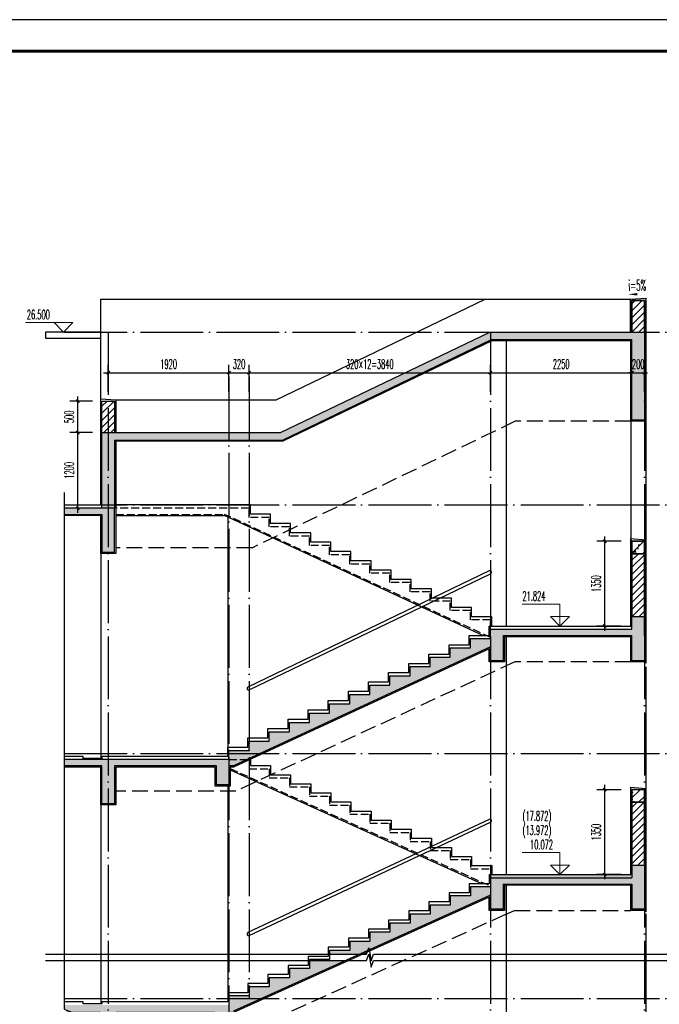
# Model space of a CAD drawing. Extents: x 1779708 to 7299578, y -1121471 to 88434.
# Tile 674 of 1056: x 6073326 to 6083501, y -959806 to -944150. Entities that reach past the tile are written whole.
import ezdxf

# ---------------------------------------------------------------- set-up
doc = ezdxf.new("R2010")
doc.units = 0
doc.header["$LTSCALE"] = 1000
doc.header["$MEASUREMENT"] = 0
doc.linetypes.add('DASH', pattern=[0.35, 0.25, -0.1])
doc.linetypes.add('DOTE', pattern=[2.42, 2, -0.2, 0.02, -0.2])
doc.layers.get('0').update_dxf_attribs({"linetype": 'CONTINUOUS'})
doc.layers.get('Defpoints').update_dxf_attribs({"linetype": 'CONTINUOUS'})
doc.layers.add('DIM_ELEV', color=3, linetype='CONTINUOUS', lineweight=13)
for name, color, linetype in [('DIM_SYMB', 3, 'CONTINUOUS'), ('DOTE', 1, 'DOTE'), ('PUB_DIM', 3, 'CONTINUOUS'), ('PUB_TEXT', 7, 'CONTINUOUS'), ('PUB_TITLE', 4, 'CONTINUOUS'), ('S_E_STAIR', 4, 'CONTINUOUS'), ('WALL', 255, 'CONTINUOUS'), ('可见线', 6, 'CONTINUOUS'), ('填充细线', 8, 'CONTINUOUS'), ('栏杆', 6, 'CONTINUOUS'), ('粉刷线', 213, 'CONTINUOUS')]:
    doc.layers.add(name, color=color, linetype=linetype)
doc.styles.add('_TCH_DIM', font='SIMPLEX.shx', dxfattribs={"width": 0.7, "bigfont": 'GBCBIG.shx'})
doc.styles.add('_TCH_DIM_T3', font='SIMPLEX.shx', dxfattribs={"width": 0.494118, "bigfont": 'GBCBIG.shx'})
doc.dimstyles.new('_TCH_ARCH&&50', dxfattribs={"dimtxt": 148.75, "dimasz": 50, "dimexe": 125, "dimexo": 150, "dimgap": 63.125, "dimtad": 1, "dimdec": 0, "dimzin": 0, "dimdsep": 46, "dimtxsty": '_TCH_DIM_T3', "dimblk": 'ARCHTICK', "dimcen": 0.09, "dimdle": 75, "dimclrt": 7, "dimazin": 2, "dimtfac": 1, "dimtdec": 0, "dimtix": 1, "dimtmove": 2, "dimatfit": 3, "dimfxl": 250, "dimtolj": 1, "dimtzin": 0, "dimarcsym": 0})
pattern_1 = [(45, (0, 0), (-88.3883476, 88.3883476), []), (50, (0, 0), (358.630091, -31.376067), [37.5, -412.5]), (355, (0, 0), (-69.375667, 376.096067), [30, -330]), (100.4514, (29.9, -2.6), (289.25469, 344.719771), [31.870095, -350.571056]), (46.1842, (0, 100), (533.620524, -82.759507), [56.25, -618.75]), (96.6356, (44.47, 93.1), (467.331353, 487.058935), [47.805144, -525.8565]), (351.1842, (0, 100), (467.330973, 487.0593), [45, -495]), (21, (50, 75), (298.453526, -201.309445), [37.5, -412.5]), (326, (50, 75), (121.657666, 362.575023), [30, -330]), (71.4514, (74.87, 58.22), (420.111314, 161.265248), [31.870095, -350.571056]), (37.5, (0, 0), (6.0799277, 166.446927), [0, -326, 0, -335, 0, -331.25]), (7.5, (0, 0), (131.5347687, 197.205856), [0, -191, 0, -318.5, 0, -126.25]), (327.5, (-111.5, 0), (266.911218, -11.277436), [0, -125, 0, -390, 0, -517.5]), (317.5, (-161.5, 0), (291.593085, 50.052491), [0, -162.5, 0, -259, 0, -367.5])]

# ---------------------------------------------------------------- blocks, each defined once
blk = doc.blocks.new('A$C3D8761CE')
at = {"layer": 'PUB_TITLE'}
blk.add_lwpolyline([(0, 0), (84100, 0), (84100, 59400), (0, 59400)], close=True, dxfattribs=at)
at = {"layer": 'PUB_TITLE', "const_width": 100}
blk.add_lwpolyline([(2500, 1000), (83100, 1000), (83100, 58400), (2500, 58400)], close=True, dxfattribs=at)
blk = doc.blocks.new('_ArchTick')
at = {"color": 0, "linetype": 'ByBlock', "const_width": 0.4}
blk.add_lwpolyline([(-0.5, -0.5), (0.5, 0.5)], dxfattribs=at)
blk = doc.blocks.new('*D2493')
at = {"layer": 'Defpoints', "color": 0, "transparency": 16777216}
for p in [(6076655, -949763), (6074735, -950216), (6076655, -950216)]:
    blk.add_point(p, dxfattribs=at)
at = {"layer": 'PUB_DIM', "color": 0, "lineweight": -2, "transparency": 16777216}
for p, q in [((6074735, -950066), (6074735, -949638)), ((6076655, -950066), (6076655, -949638)), ((6074660, -949763), (6076730, -949763))]:
    blk.add_line(p, q, dxfattribs=at)
at = {"layer": 'PUB_DIM', "color": 0, "lineweight": -2, "transparency": 16777216, "xscale": 50, "yscale": 50, "zscale": 50, "rotation": 180}
blk.add_blockref('_ArchTick', (6074735, -949763), dxfattribs=at)
at = {"layer": 'PUB_DIM', "color": 0, "lineweight": -2, "transparency": 16777216, "xscale": 50, "yscale": 50, "zscale": 50}
blk.add_blockref('_ArchTick', (6076655, -949763), dxfattribs=at)
at = {"layer": 'PUB_DIM', "color": 7, "transparency": 16777216, "insert": (6075695, -949626), "char_height": 148.8, "attachment_point": 5, "style": '_TCH_DIM_T3'}
blk.add_mtext('\\A1;1920', dxfattribs=at)
blk = doc.blocks.new('*D2494')
at = {"layer": 'Defpoints', "color": 0, "transparency": 16777216}
for p in [(6076975, -949763), (6076655, -950216), (6076975, -950216)]:
    blk.add_point(p, dxfattribs=at)
at = {"layer": 'PUB_DIM', "color": 0, "lineweight": -2, "transparency": 16777216}
for p, q in [((6076655, -950066), (6076655, -949638)), ((6076975, -950066), (6076975, -949638)), ((6076580, -949763), (6077050, -949763))]:
    blk.add_line(p, q, dxfattribs=at)
at = {"layer": 'PUB_DIM', "color": 0, "lineweight": -2, "transparency": 16777216, "xscale": 50, "yscale": 50, "zscale": 50, "rotation": 180}
blk.add_blockref('_ArchTick', (6076655, -949763), dxfattribs=at)
at = {"layer": 'PUB_DIM', "color": 0, "lineweight": -2, "transparency": 16777216, "xscale": 50, "yscale": 50, "zscale": 50}
blk.add_blockref('_ArchTick', (6076975, -949763), dxfattribs=at)
at = {"layer": 'PUB_DIM', "color": 7, "transparency": 16777216, "insert": (6076815, -949626), "char_height": 148.8, "attachment_point": 5, "style": '_TCH_DIM_T3'}
blk.add_mtext('\\A1;320', dxfattribs=at)
blk = doc.blocks.new('*D2495')
at = {"layer": 'Defpoints', "color": 0, "transparency": 16777216}
for p in [(6080815, -949763), (6076975, -950216), (6080815, -950216)]:
    blk.add_point(p, dxfattribs=at)
at = {"layer": 'PUB_DIM', "color": 0, "lineweight": -2, "transparency": 16777216}
for p, q in [((6076975, -950066), (6076975, -949638)), ((6080815, -950066), (6080815, -949638)), ((6076900, -949763), (6080890, -949763))]:
    blk.add_line(p, q, dxfattribs=at)
at = {"layer": 'PUB_DIM', "color": 0, "lineweight": -2, "transparency": 16777216, "xscale": 50, "yscale": 50, "zscale": 50, "rotation": 180}
blk.add_blockref('_ArchTick', (6076975, -949763), dxfattribs=at)
at = {"layer": 'PUB_DIM', "color": 0, "lineweight": -2, "transparency": 16777216, "xscale": 50, "yscale": 50, "zscale": 50}
blk.add_blockref('_ArchTick', (6080815, -949763), dxfattribs=at)
at = {"layer": 'PUB_DIM', "color": 7, "transparency": 16777216, "insert": (6078895, -949626), "char_height": 148.75, "attachment_point": 5, "style": '_TCH_DIM_T3'}
blk.add_mtext('\\A1;320×12=3840', dxfattribs=at)
blk = doc.blocks.new('*D2496')
at = {"layer": 'Defpoints', "color": 0, "transparency": 16777216}
for p in [(6083065, -949763), (6080815, -950216), (6083065, -950216)]:
    blk.add_point(p, dxfattribs=at)
at = {"layer": 'PUB_DIM', "color": 0, "lineweight": -2, "transparency": 16777216}
for p, q in [((6080815, -950066), (6080815, -949638)), ((6083065, -950066), (6083065, -949638)), ((6080740, -949763), (6083140, -949763))]:
    blk.add_line(p, q, dxfattribs=at)
at = {"layer": 'PUB_DIM', "color": 0, "lineweight": -2, "transparency": 16777216, "xscale": 50, "yscale": 50, "zscale": 50, "rotation": 180}
blk.add_blockref('_ArchTick', (6080815, -949763), dxfattribs=at)
at = {"layer": 'PUB_DIM', "color": 0, "lineweight": -2, "transparency": 16777216, "xscale": 50, "yscale": 50, "zscale": 50}
blk.add_blockref('_ArchTick', (6083065, -949763), dxfattribs=at)
at = {"layer": 'PUB_DIM', "color": 7, "transparency": 16777216, "insert": (6081940, -949626), "char_height": 148.8, "attachment_point": 5, "style": '_TCH_DIM_T3'}
blk.add_mtext('\\A1;2250', dxfattribs=at)
blk = doc.blocks.new('*D2497')
at = {"layer": 'Defpoints', "color": 0, "transparency": 16777216}
for p in [(6083265, -949763), (6083065, -950216), (6083265, -950216)]:
    blk.add_point(p, dxfattribs=at)
at = {"layer": 'PUB_DIM', "color": 0, "lineweight": -2, "transparency": 16777216}
for p, q in [((6083065, -950066), (6083065, -949638)), ((6083265, -950066), (6083265, -949638)), ((6083065, -949763), (6083015, -949763)), ((6083065, -949763), (6083265, -949763)), ((6083265, -949763), (6083315, -949763))]:
    blk.add_line(p, q, dxfattribs=at)
at = {"layer": 'PUB_DIM', "color": 0, "lineweight": -2, "transparency": 16777216, "xscale": 50, "yscale": 50, "zscale": 50}
blk.add_blockref('_ArchTick', (6083065, -949763), dxfattribs=at)
at = {"layer": 'PUB_DIM', "color": 0, "lineweight": -2, "transparency": 16777216, "xscale": 50, "yscale": 50, "zscale": 50, "rotation": 180}
blk.add_blockref('_ArchTick', (6083265, -949763), dxfattribs=at)
at = {"layer": 'PUB_DIM', "color": 7, "transparency": 16777216, "insert": (6083165, -949626), "char_height": 148.8, "attachment_point": 5, "style": '_TCH_DIM_T3'}
blk.add_mtext('\\A1;200', dxfattribs=at)
blk = doc.blocks.new('*D2498')
at = {"layer": 'Defpoints', "color": 0, "transparency": 16777216}
for p in [(6082632, -956394), (6083045, -956394), (6083045, -957744)]:
    blk.add_point(p, dxfattribs=at)
at = {"layer": 'PUB_DIM', "color": 0, "lineweight": -2, "transparency": 16777216}
for p, q in [((6082895, -956394), (6082507, -956394)), ((6082632, -957819), (6082632, -956319)), ((6082895, -957744), (6082507, -957744))]:
    blk.add_line(p, q, dxfattribs=at)
at = {"layer": 'PUB_DIM', "color": 0, "lineweight": -2, "transparency": 16777216, "xscale": 50, "yscale": 50, "zscale": 50}
for p, rotation in [((6082632, -956394), 90), ((6082632, -957744), 270)]:
    blk.add_blockref('_ArchTick', p, dxfattribs=dict(at, rotation=rotation))
at = {"layer": 'PUB_DIM', "color": 7, "transparency": 16777216, "insert": (6082494, -957069), "char_height": 148.8, "attachment_point": 5, "rotation": 90, "style": '_TCH_DIM_T3'}
blk.add_mtext('\\A1;1350', dxfattribs=at)
blk = doc.blocks.new('*D2499')
at = {"layer": 'Defpoints', "color": 0, "transparency": 16777216}
for p in [(6082632, -952442), (6083045, -952442), (6083045, -953792)]:
    blk.add_point(p, dxfattribs=at)
at = {"layer": 'PUB_DIM', "color": 0, "lineweight": -2, "transparency": 16777216}
for p, q in [((6082895, -952442), (6082507, -952442)), ((6082632, -953867), (6082632, -952367)), ((6082895, -953792), (6082507, -953792))]:
    blk.add_line(p, q, dxfattribs=at)
at = {"layer": 'PUB_DIM', "color": 0, "lineweight": -2, "transparency": 16777216, "xscale": 50, "yscale": 50, "zscale": 50}
for p, rotation in [((6082632, -952442), 90), ((6082632, -953792), 270)]:
    blk.add_blockref('_ArchTick', p, dxfattribs=dict(at, rotation=rotation))
at = {"layer": 'PUB_DIM', "color": 7, "transparency": 16777216, "insert": (6082494, -953117), "char_height": 148.8, "attachment_point": 5, "rotation": 90, "style": '_TCH_DIM_T3'}
blk.add_mtext('\\A1;1350', dxfattribs=at)
blk = doc.blocks.new('*D2502')
at = {"layer": 'Defpoints', "color": 0, "transparency": 16777216}
for p in [(6074250, -950216), (6074635, -950216), (6074635, -950716)]:
    blk.add_point(p, dxfattribs=at)
at = {"layer": 'PUB_DIM', "color": 0, "lineweight": -2, "transparency": 16777216}
for p, q in [((6074250, -950791), (6074250, -950141)), ((6074485, -950216), (6074125, -950216)), ((6074485, -950716), (6074125, -950716))]:
    blk.add_line(p, q, dxfattribs=at)
at = {"layer": 'PUB_DIM', "color": 0, "lineweight": -2, "transparency": 16777216, "xscale": 50, "yscale": 50, "zscale": 50}
for p, rotation in [((6074250, -950216), 90), ((6074250, -950716), 270)]:
    blk.add_blockref('_ArchTick', p, dxfattribs=dict(at, rotation=rotation))
at = {"layer": 'PUB_DIM', "color": 7, "transparency": 16777216, "insert": (6074113, -950466), "char_height": 148.8, "attachment_point": 5, "rotation": 90, "style": '_TCH_DIM_T3'}
blk.add_mtext('\\A1;500', dxfattribs=at)
blk = doc.blocks.new('*D2503')
at = {"layer": 'Defpoints', "color": 0, "transparency": 16777216}
for p in [(6074250, -950716), (6074635, -950716), (6074635, -951916)]:
    blk.add_point(p, dxfattribs=at)
at = {"layer": 'PUB_DIM', "color": 0, "lineweight": -2, "transparency": 16777216}
for p, q in [((6074485, -950716), (6074125, -950716)), ((6074250, -951991), (6074250, -950641)), ((6074485, -951916), (6074125, -951916))]:
    blk.add_line(p, q, dxfattribs=at)
at = {"layer": 'PUB_DIM', "color": 0, "lineweight": -2, "transparency": 16777216, "xscale": 50, "yscale": 50, "zscale": 50}
for p, rotation in [((6074250, -950716), 90), ((6074250, -951916), 270)]:
    blk.add_blockref('_ArchTick', p, dxfattribs=dict(at, rotation=rotation))
at = {"layer": 'PUB_DIM', "color": 7, "transparency": 16777216, "insert": (6074113, -951316), "char_height": 148.8, "attachment_point": 5, "rotation": 90, "style": '_TCH_DIM_T3'}
blk.add_mtext('\\A1;1200', dxfattribs=at)

msp = doc.modelspace()

# ---------------------------------------------------------------- hatches: boundary and pattern name
at = {"layer": '填充细线'}
h = msp.add_hatch(dxfattribs=at)
h.set_pattern_fill('ANSI31', color=256, scale=50, style=0)
h.set_pattern_definition([(45, (755030.07, 172694.524), (-56.1266008, 56.1266008), [])])
h.paths.add_polyline_path([(6083265.3, -948616.3), (6083063.3, -948616.3), (6083063.3, -949116.3), (6083265.3, -949116.3)])
h = msp.add_hatch(dxfattribs=at)
h.set_pattern_fill('钢筋混凝土', color=256, scale=50, style=0)
h.set_pattern_definition(pattern_1)
h.paths.add_polyline_path([(6074835.3, -951916.3), (6074035.3, -951916.3), (6074035.3, -952016.3), (6074635.3, -952016.3), (6074635.3, -952616.3), (6074835.3, -952616.3)])
h.paths.add_polyline_path([(6074835.3, -950836.3), (6077504.6, -950836.3), (6080832.6, -949236.3), (6083065.3, -949236.3), (6083065.3, -950516.3), (6083265.3, -950516.3), (6083265.3, -949116.3), (6083063.3, -949116.3), (6080805.2, -949116.3), (6077477.2, -950716.3), (6074635.3, -950716.3), (6074635.3, -951916.3), (6074835.3, -951916.3)])
h = msp.add_hatch(dxfattribs=at)
h.set_pattern_fill('ANSI31', color=256, scale=50, style=0)
h.set_pattern_definition([(45, (-500, -29700), (-56.1266008, 56.1266008), [])])
h.paths.add_polyline_path([(6074635.3, -950716.3), (6074835.3, -950716.3), (6074835.3, -950216.3), (6074635.3, -950216.3)])
h = msp.add_hatch(dxfattribs=at)
h.set_pattern_fill('钢筋混凝土', color=256, scale=50, style=0)
h.set_pattern_definition([(45, (755030.07, 172918.62), (-88.3883476, 88.3883476), []), (50, (755030.07, 172918.62), (358.630091, -31.376067), [37.5, -412.5]), (355, (755030.07, 172918.62), (-69.375667, 376.096067), [30, -330]), (100.4514, (755059.96, 172916), (289.25469, 344.71977), [31.870095, -350.571056]), (46.1842, (755030.07, 173018.62), (533.620524, -82.759507), [56.25, -618.75]), (96.6356, (755074.54, 173011.73), (467.331353, 487.058935), [47.805144, -525.8565]), (351.1842, (755030.07, 173018.6), (467.33097, 487.0593), [45, -495]), (21, (755080.07, 172993.62), (298.453526, -201.309445), [37.5, -412.5]), (326, (755080.07, 172993.62), (121.657666, 362.575023), [30, -330]), (71.4514, (755104.94, 172976.85), (420.111314, 161.265248), [31.870095, -350.571056]), (37.5, (755030.07, 172918.62), (6.0799277, 166.446927), [0, -326, 0, -335, 0, -331.25]), (7.5, (755030.07, 172918.62), (131.534769, 197.205856), [0, -191, 0, -318.5, 0, -126.25]), (327.5, (754918.57, 172918.62), (266.911218, -11.277436), [0, -125, 0, -390, 0, -517.5]), (317.5, (754868.57, 172918.62), (291.593085, 50.052491), [0, -162.5, 0, -259, 0, -367.5])])
h.paths.add_polyline_path([(6083265.3, -952442.2), (6083065.3, -952442.2), (6083065.3, -952642.2), (6083265.3, -952642.2)])
h = msp.add_hatch(dxfattribs=at)
h.set_pattern_fill('ANSI31', color=256, scale=50, style=0)
h.set_pattern_definition([(45, (755030.07, 172768.624), (-56.1266008, 56.1266008), [])])
h.paths.add_polyline_path([(6083265.3, -952642.2), (6083065.3, -952642.2), (6083065.3, -953642.2), (6083265.3, -953642.2)])
h = msp.add_hatch(dxfattribs=at)
h.set_pattern_fill('钢筋混凝土', color=256, scale=50, style=0)
h.set_pattern_definition(pattern_1)
h.paths.add_polyline_path([(6083265.3, -953842.2), (6083265.3, -953642.2), (6083065.3, -953642.2), (6083065.3, -953842.2), (6080815.3, -953842.2), (6080815.3, -953990.3), (6080495.3, -953990.3), (6080495.3, -954138.5), (6080175.3, -954138.5), (6080175.3, -954286.6), (6079855.3, -954286.6), (6079855.3, -954434.8), (6079535.3, -954434.8), (6079535.3, -954582.9), (6079215.3, -954582.9), (6079215.3, -954731.1), (6078895.3, -954731.1), (6078895.3, -954879.2), (6078575.3, -954879.2), (6078575.3, -955027.4), (6078255.3, -955027.4), (6078255.3, -955175.5), (6077935.3, -955175.5), (6077935.3, -955323.7), (6077615.3, -955323.7), (6077615.3, -955471.8), (6077295.3, -955471.8), (6077295.3, -955620), (6076975.3, -955620), (6076975.3, -955768.1), (6076655.3, -955768.1), (6076655.3, -955916.3), (6074035.3, -955916.3), (6074035.3, -956016.3), (6074635.3, -956016.3), (6074635.3, -956616.3), (6074835.3, -956616.3), (6074835.3, -956016.3), (6076455.3, -956016.3), (6076455.3, -956316.3), (6076655.3, -956316.3), (6076655.3, -956016.3), (6076724.9, -956016.3), (6080815.3, -954122.6), (6080815.3, -954342.2), (6081015.3, -954342.2), (6081015.3, -953942.2), (6083065.3, -953942.2), (6083065.3, -954342.2), (6083265.3, -954342.2)])
h = msp.add_hatch(dxfattribs=at)
h.set_pattern_fill('钢筋混凝土', color=256, scale=50, style=0)
h.set_pattern_definition(pattern_1)
h.paths.add_polyline_path([(6083045.3, -958314.1), (6083265.3, -958314.1), (6083285.3, -958334.1), (6083285.3, -958314.1), (6083285.3, -956374.1), (6083045.3, -956354.1), (6083045.3, -957744.1), (6080815.3, -957744.1), (6080815.3, -957794.1), (6083065.3, -957794.1), (6083065.3, -956394.1), (6083265.3, -956394.1), (6083265.3, -957594.1), (6083065.3, -957594.1), (6083065.3, -957794.1), (6080815.3, -957794.1), (6080815.3, -957938.5), (6080495.3, -957938.5), (6080495.3, -958083), (6080175.3, -958083), (6080175.3, -958227.4), (6079855.3, -958227.4), (6079855.3, -958371.8), (6079535.3, -958371.8), (6079535.3, -958516.3), (6079215.3, -958516.3), (6079215.3, -958660.7), (6078895.3, -958660.7), (6078895.3, -958805.2), (6078575.3, -958805.2), (6078575.3, -958949.6), (6078255.3, -958949.6), (6078255.3, -959011.6), (6078729.6, -959011.6), (6078862.3, -958951.7), (6078878.7, -958906.6), (6078888.5, -958961.9), (6080795.3, -958101.1), (6080795.3, -958314.1), (6081035.3, -958314.1), (6081035.3, -957914.1), (6083045.3, -957914.1)])
h.paths.add_polyline_path([(6078508, -959111.6), (6077935.3, -959111.6), (6077935.3, -959238.5), (6077615.3, -959238.5), (6077615.3, -959383), (6077295.3, -959383), (6077295.3, -959527.4), (6076975.3, -959527.4), (6076975.3, -959671.8), (6076655.3, -959671.8), (6076655.3, -959816.3), (6076947, -959816.3)])
h.paths.add_polyline_path([(6076655.3, -959916.3), (6076725.4, -959916.3), (6076947, -959816.3), (6076655.3, -959816.3), (6074035.3, -959816.3), (6074035.3, -959885), (6074121.2, -959916.3), (6074635.3, -959916.3), (6074635.3, -960516.3), (6074835.3, -960516.3), (6074835.3, -959916.3), (6076455.3, -959916.3), (6076455.3, -960216.3), (6076655.3, -960216.3)])
h = msp.add_hatch(dxfattribs=at)
h.set_pattern_fill('钢筋混凝土', color=256, scale=50, style=0)
h.set_pattern_definition([(45, (755030.07, 172916.75), (-88.3883476, 88.3883476), []), (50, (755030.07, 172916.75), (358.630091, -31.376067), [37.5, -412.5]), (355, (755030.07, 172916.75), (-69.375667, 376.096067), [30, -330]), (100.4514, (755059.96, 172914.13), (289.25469, 344.71977), [31.870095, -350.571056]), (46.1842, (755030.07, 173016.75), (533.620524, -82.759507), [56.25, -618.75]), (96.6356, (755074.54, 173009.85), (467.331353, 487.058935), [47.805144, -525.8565]), (351.1842, (755030.07, 173016.75), (467.33097, 487.0593), [45, -495]), (21, (755080.07, 172991.75), (298.453526, -201.309445), [37.5, -412.5]), (326, (755080.07, 172991.75), (121.657666, 362.575023), [30, -330]), (71.4514, (755104.94, 172974.97), (420.111314, 161.265248), [31.870095, -350.571056]), (37.5, (755030.07, 172916.75), (6.0799277, 166.446927), [0, -326, 0, -335, 0, -331.25]), (7.5, (755030.07, 172916.75), (131.534769, 197.205856), [0, -191, 0, -318.5, 0, -126.25]), (327.5, (754918.57, 172916.75), (266.911218, -11.277436), [0, -125, 0, -390, 0, -517.5]), (317.5, (754868.57, 172916.75), (291.593085, 50.052491), [0, -162.5, 0, -259, 0, -367.5])])
h.paths.add_polyline_path([(6083265.3, -956394.1), (6083065.3, -956394.1), (6083065.3, -956594.1), (6083265.3, -956594.1)])
h = msp.add_hatch(dxfattribs=at)
h.set_pattern_fill('ANSI31', color=256, scale=50, style=0)
h.set_pattern_definition([(45, (755030.07, 172766.75), (-56.1266008, 56.1266008), [])])
h.paths.add_polyline_path([(6083265.3, -956594.1), (6083065.3, -956594.1), (6083065.3, -957594.1), (6083265.3, -957594.1)])

# ---------------------------------------------------------------- linework, layer by layer
at = {"layer": 'DIM_ELEV'}
for p, q in [((6074173.4, -948966.3), (6073419.6, -948966.3)), ((6074023.4, -949116.3), (6073873.4, -948966.3)), ((6074023.4, -949116.3), (6074173.4, -948966.3)), ((6081920.3, -953442.2), (6081316.5, -953442.2)), ((6081920.3, -953792.2), (6081920.3, -953442.2)), ((6081920.3, -953792.2), (6081770.3, -953642.2)), ((6082070.3, -953642.2), (6081770.3, -953642.2)), ((6081920.3, -953792.2), (6082070.3, -953642.2)), ((6081920.3, -957394.1), (6081316.5, -957394.1)), ((6081920.3, -957744.1), (6081920.3, -957394.1)), ((6081920.3, -957744.1), (6081770.3, -957594.1)), ((6082070.3, -957594.1), (6081770.3, -957594.1)), ((6081920.3, -957744.1), (6082070.3, -957594.1))]:
    msp.add_line(p, q, dxfattribs=at)
at = {"layer": 'DIM_SYMB'}
msp.add_lwpolyline([(6083309.7, -948513.3, 0, 0, 0), (6083001.2, -948518.4, 0, 40, 0), (6083151.2, -948515.9, 0, 0, 0)], format="xyseb", dxfattribs=at)
for points in [[(6074035.3, -951666.3), (6074035.3, -959885), (6074140.3, -959923.3), (6073930.3, -959960.3), (6074035.3, -959997.5), (6074035.3, -968216.3)], [(6073735.3, -959011.6), (6078840.5, -959011.6), (6078878.7, -958906.6), (6078915.8, -959116.6), (6078953, -959011.6), (6084058.2, -959011.6)], [(6073735.3, -959111.6), (6078840.5, -959111.6), (6078878.7, -959006.6), (6078915.8, -959216.6), (6078953, -959111.6), (6084058.2, -959111.6)]]:
    msp.add_lwpolyline(points, dxfattribs=at)
at = {"layer": 'DOTE', "ltscale": 0.5}
for p, q in [((6074735.3, -949116.3), (6074735.3, -968216.3)), ((6080815.3, -949116.3), (6080815.3, -968811.8)), ((6083265.3, -949116.3), (6083265.3, -968825.6)), ((6076655.3, -949827), (6076655.3, -963616.3)), ((6076975.3, -949827), (6076975.3, -959716.3))]:
    msp.add_line(p, q, dxfattribs=at)
for points in [[(6074035.3, -949116.3), (6084965.3, -949116.3)], [(6074035.3, -951866.3), (6084965.3, -951866.3)], [(6074035.3, -955816.3), (6084965.3, -955816.3)], [(6074035.3, -959716.3), (6084965.3, -959716.3)]]:
    msp.add_lwpolyline(points, dxfattribs=at)
at = {"layer": 'S_E_STAIR', "ltscale": 0.5}
for p, q in [((6076995.3, -951866.3), (6074855.3, -951866.3)), ((6074855.3, -952036.3), (6076581.4, -952036.3)), ((6080694.1, -953940.3), (6076581.4, -952036.3)), ((6076675.3, -956078.9), (6080684.2, -957888.5))]:
    msp.add_line(p, q, dxfattribs=at)
at = {"layer": 'S_E_STAIR', "linetype": 'DASH', "ltscale": 0.5}
for p, q in [((6076975.3, -951916.3), (6074855.3, -951916.3)), ((6074855.3, -952016.3), (6076585.8, -952016.3)), ((6080815.3, -953974.4), (6076585.8, -952016.3)), ((6076675.3, -956057), (6080815.3, -957925.7))]:
    msp.add_line(p, q, dxfattribs=at)
at = {"layer": 'S_E_STAIR', "ltscale": 0.5}
for points in [[(6080835.3, -953792.2), (6080835.3, -953644), (6080515.3, -953644), (6080515.3, -953495.9), (6080195.3, -953495.9), (6080195.3, -953347.7), (6079875.3, -953347.7), (6079875.3, -953199.6), (6079555.3, -953199.6), (6079555.3, -953051.4), (6079235.3, -953051.4), (6079235.3, -952903.3), (6078915.3, -952903.3), (6078915.3, -952755.1), (6078595.3, -952755.1), (6078595.3, -952607), (6078275.3, -952607), (6078275.3, -952458.8), (6077955.3, -952458.8), (6077955.3, -952310.7), (6077635.3, -952310.7), (6077635.3, -952162.5), (6077315.3, -952162.5), (6077315.3, -952014.4), (6076995.3, -952014.4), (6076995.3, -951866.2)], [(6076995.3, -955917), (6076995.3, -956010.7), (6077315.3, -956010.7), (6077315.3, -956155.2), (6077635.3, -956155.2), (6077635.3, -956299.6), (6077955.3, -956299.6), (6077955.3, -956444.1), (6078275.3, -956444.1), (6078275.3, -956588.5), (6078595.3, -956588.5), (6078595.3, -956733), (6078915.3, -956733), (6078915.3, -956877.4), (6079235.3, -956877.4), (6079235.3, -957021.8), (6079555.3, -957021.8), (6079555.3, -957166.3), (6079875.3, -957166.3), (6079875.3, -957310.7), (6080195.3, -957310.7), (6080195.3, -957455.2), (6080515.3, -957455.2), (6080515.3, -957599.6), (6080835.3, -957599.6), (6080835.3, -957744.1)]]:
    msp.add_lwpolyline(points, dxfattribs=at)
at = {"layer": 'S_E_STAIR', "linetype": 'DASH', "ltscale": 0.5}
for points in [[(6080815.3, -953842.2), (6080815.3, -953694), (6080495.3, -953694), (6080495.3, -953545.9), (6080175.3, -953545.9), (6080175.3, -953397.7), (6079855.3, -953397.7), (6079855.3, -953249.6), (6079535.3, -953249.6), (6079535.3, -953101.4), (6079215.3, -953101.4), (6079215.3, -952953.3), (6078895.3, -952953.3), (6078895.3, -952805.1), (6078575.3, -952805.1), (6078575.3, -952657), (6078255.3, -952657), (6078255.3, -952508.8), (6077935.3, -952508.8), (6077935.3, -952360.7), (6077615.3, -952360.7), (6077615.3, -952212.5), (6077295.3, -952212.5), (6077295.3, -952064.4), (6076975.3, -952064.4), (6076975.3, -951916.2)], [(6076655.3, -955916.3), (6076975.3, -955916.3), (6076975.3, -956060.7), (6077295.3, -956060.7), (6077295.3, -956205.2), (6077615.3, -956205.2), (6077615.3, -956349.6), (6077935.3, -956349.6), (6077935.3, -956494.1), (6078255.3, -956494.1), (6078255.3, -956638.5), (6078575.3, -956638.5), (6078575.3, -956783), (6078895.3, -956783), (6078895.3, -956927.4), (6079215.3, -956927.4), (6079215.3, -957071.8), (6079535.3, -957071.8), (6079535.3, -957216.3), (6079855.3, -957216.3), (6079855.3, -957360.7), (6080175.3, -957360.7), (6080175.3, -957505.2), (6080495.3, -957505.2), (6080495.3, -957649.6), (6080815.3, -957649.6), (6080815.3, -957794.1)]]:
    msp.add_lwpolyline(points, dxfattribs=at)
at = {"layer": 'WALL'}
for p, q in [((6083063.3, -948616.3), (6083265.3, -948616.3)), ((6083063.3, -949116.3), (6083063.3, -948616.3)), ((6083263.3, -948616.3), (6083063.3, -948616.3)), ((6083063.3, -948616.3), (6083063.3, -949116.3)), ((6083265.3, -948616.3), (6083265.3, -949116.3)), ((6077477.2, -950716.3), (6080805.2, -949116.3)), ((6080805.2, -949116.3), (6083265.3, -949116.3)), ((6080805.2, -949116.3), (6083065.3, -949116.3)), ((6077504.6, -950836.3), (6080832.6, -949236.3)), ((6080832.6, -949236.3), (6083065.3, -949236.3)), ((6074635.3, -950216.3), (6074835.3, -950216.3)), ((6074635.3, -950716.3), (6077477.2, -950716.3)), ((6074835.3, -950836.3), (6077504.6, -950836.3)), ((6083065.3, -953842.2), (6083065.3, -952442.2)), ((6083265.3, -953942.2), (6083265.3, -952442.2)), ((6083065.3, -956394.1), (6083065.3, -957794.1)), ((6083265.3, -956394.1), (6083265.3, -958294.1)), ((6083065.3, -957894.1), (6083065.3, -958294.1)), ((6080815.3, -958070.2), (6076725.4, -959916.3))]:
    msp.add_line(p, q, dxfattribs=at)
for points in [[(6083063.3, -949116.3), (6083265.3, -949116.3), (6083265.3, -950516.3), (6083065.3, -950516.3), (6083065.3, -949236.3)], [(6074635.3, -951916.3), (6074635.3, -950216.3)], [(6074835.3, -950216.3), (6074835.3, -950716.3)], [(6074835.3, -950836.3), (6074835.3, -951916.3)], [(6074035.3, -952016.3), (6074635.3, -952016.3), (6074635.3, -952616.3), (6074835.3, -952616.3), (6074835.3, -951916.3), (6074035.3, -951916.3)], [(6083065.3, -952442.2), (6083265.3, -952442.2)], [(6083065.3, -952642.2), (6083265.3, -952642.2)], [(6083065.3, -953642.2), (6083265.3, -953642.2)], [(6076655.3, -955916.3), (6076655.3, -955768.1), (6076975.3, -955768.1), (6076975.3, -955620), (6077295.3, -955620), (6077295.3, -955471.8), (6077615.3, -955471.8), (6077615.3, -955323.7), (6077935.3, -955323.7), (6077935.3, -955175.5), (6078255.3, -955175.5), (6078255.3, -955027.4), (6078575.3, -955027.4), (6078575.3, -954879.2), (6078895.3, -954879.2), (6078895.3, -954731.1), (6079215.3, -954731.1), (6079215.3, -954582.9), (6079535.3, -954582.9), (6079535.3, -954434.8), (6079855.3, -954434.8), (6079855.3, -954286.6), (6080175.3, -954286.6), (6080175.3, -954138.5), (6080495.3, -954138.5), (6080495.3, -953990.3), (6080815.3, -953990.3), (6080815.3, -953842.2)], [(6080815.3, -953842.2), (6083065.3, -953842.2)], [(6083265.3, -953842.2), (6083265.3, -954342.2), (6083065.3, -954342.2), (6083065.3, -953942.2)], [(6081015.3, -953942.2), (6081015.3, -954342.2), (6080815.3, -954342.2), (6080815.3, -954122.6)], [(6081015.3, -953942.2), (6083065.3, -953942.2)], [(6080815.3, -954122.6), (6076724.9, -956016.3), (6076655.3, -956016.3)], [(6076655.3, -955916.3), (6074035.3, -955916.3)], [(6074635.3, -956016.3), (6074035.3, -956016.3)], [(6074835.3, -956016.3), (6074835.3, -956616.3), (6074635.3, -956616.3), (6074635.3, -956016.3)], [(6076455.3, -956016.3), (6074835.3, -956016.3)], [(6076655.3, -956016.3), (6076655.3, -956316.3), (6076455.3, -956316.3), (6076455.3, -956016.3)], [(6083265.3, -956394.1), (6083065.3, -956394.1)], [(6083065.3, -956594.1), (6083265.3, -956594.1)], [(6083065.3, -957594.1), (6083265.3, -957594.1)], [(6080815.3, -957794.1), (6080815.3, -957938.5), (6080495.3, -957938.5), (6080495.3, -958083), (6080175.3, -958083), (6080175.3, -958227.4), (6079855.3, -958227.4), (6079855.3, -958371.8), (6079535.3, -958371.8), (6079535.3, -958516.3), (6079215.3, -958516.3), (6079215.3, -958660.7), (6078895.3, -958660.7), (6078895.3, -958805.2), (6078575.3, -958805.2), (6078575.3, -958949.6), (6078255.3, -958949.6), (6078255.3, -959094.1), (6077935.3, -959094.1), (6077935.3, -959238.5), (6077615.3, -959238.5), (6077615.3, -959383), (6077295.3, -959383), (6077295.3, -959527.4), (6076975.3, -959527.4), (6076975.3, -959671.8), (6076655.3, -959671.8), (6076655.3, -959816.3)], [(6080815.3, -957794.1), (6083065.3, -957794.1)], [(6083265.3, -957794.1), (6083265.3, -958294.1), (6083065.3, -958294.1), (6083065.3, -957894.1)], [(6081015.3, -957894.1), (6081015.3, -958294.1), (6080815.3, -958294.1), (6080815.3, -958076.6)], [(6081015.3, -957894.1), (6083065.3, -957894.1)]]:
    msp.add_lwpolyline(points, dxfattribs=at)
at = {"layer": '可见线'}
for p, q in [((6074615.3, -948596.3), (6083043.3, -948596.3)), ((6074615.3, -950176.3), (6074615.3, -948596.3)), ((6077404.9, -950196.3), (6080732.9, -948596.3)), ((6081065.3, -949256.3), (6081065.3, -953792.2)), ((6074855.3, -950196.3), (6077404.9, -950196.3)), ((6083045.3, -950536.3), (6083045.3, -952516.3)), ((6083285.3, -950516.3), (6083285.3, -952516.3)), ((6076635.3, -952061.3), (6076635.3, -955866.3)), ((6074615.3, -952624.9), (6074615.3, -955896.3)), ((6081065.3, -953962.2), (6081065.3, -957744.1)), ((6083285.3, -954441.3), (6083285.3, -956466.3)), ((6076635.3, -956336.3), (6076635.3, -959766.3)), ((6074615.3, -956636.3), (6074615.3, -959796.3)), ((6081065.3, -957914.1), (6081065.3, -961644.1)), ((6083285.3, -958366.3), (6083285.3, -960391.3))]:
    msp.add_line(p, q, dxfattribs=at)
at = {"layer": '可见线', "linetype": 'DASH'}
msp.add_line((6083045.3, -950536.3), (6081207.6, -950536.3), dxfattribs=at)
at = {"layer": '可见线'}
msp.add_lwpolyline([(6074615.3, -949116.3), (6073735.3, -949116.3), (6073735.3, -949216.3), (6074615.3, -949216.3)], dxfattribs=at)
at = {"layer": '可见线', "linetype": 'DASH'}
for points in [[(6081207.6, -950536.3), (6077026.8, -952546.3), (6074855.3, -952546.3)], [(6081202.2, -954362.2), (6076765.4, -956416.3), (6074855.3, -956416.3)], [(6083045.3, -954362.2), (6081202.2, -954362.2), (6081065.3, -954425.6)], [(6081065.3, -958374.2), (6076762.9, -960316.3), (6074855.3, -960316.3)], [(6081065.3, -958374.2), (6081198.6, -958314.1), (6083045.3, -958314.1)]]:
    msp.add_lwpolyline(points, dxfattribs=at)
at = {"layer": '填充细线'}
for points in [[(6083265.3, -948616.3), (6083063.3, -948616.3), (6083063.3, -949116.3), (6083265.3, -949116.3)], [(6083265.3, -952442.2), (6083065.3, -952442.2), (6083065.3, -952642.2), (6083265.3, -952642.2)], [(6083265.3, -952642.2), (6083065.3, -952642.2), (6083065.3, -953642.2), (6083265.3, -953642.2)], [(6083265.3, -956394.1), (6083065.3, -956394.1), (6083065.3, -956594.1), (6083265.3, -956594.1)], [(6083265.3, -956594.1), (6083065.3, -956594.1), (6083065.3, -957594.1), (6083265.3, -957594.1)]]:
    msp.add_lwpolyline(points, close=True, dxfattribs=at)
at = {"layer": '栏杆'}
for points in [[(6076976.5, -954807.7), (6080816.5, -952961.6, 1), (6080795.3, -952916.3), (6076955.3, -954762.4, 1), (6076976.5, -954807.7)], [(6076976.5, -958711.6), (6080816.5, -956911.6, 1), (6080795.3, -956866.3), (6076955.3, -958666.3, 1), (6076976.5, -958711.6)]]:
    msp.add_lwpolyline(points, format="xyb", dxfattribs=at)
at = {"layer": '粉刷线'}
msp.add_line((6074615.3, -950176.3), (6074857.3, -950196.3), dxfattribs=at)
for points in [[(6083043.3, -949116.3), (6083043.3, -948596.3), (6083285.3, -948576.3), (6083285.3, -950536.3), (6083045.3, -950536.3), (6083045.3, -949256.3), (6080837.2, -949256.3), (6077513.3, -950854.3), (6074855.3, -950856.3), (6074855.3, -951866.3)], [(6074035.3, -951866.3), (6074615.3, -951866.3), (6074615.3, -950176.3)], [(6074855.3, -950196.3), (6074855.3, -950716.3)], [(6074855.3, -951866.3), (6074855.3, -952036.3), (6074855.3, -952036.3), (6074855.3, -952636.3), (6074615.3, -952636.3), (6074615.3, -952036.3), (6074035.3, -952036.3)], [(6083285.3, -954362.2), (6083285.3, -952422.2), (6083285.3, -954382.2), (6083265.3, -954362.2), (6083045.3, -954362.2), (6083045.3, -953962.2), (6081035.3, -953962.2), (6081035.3, -954362.2), (6080795.3, -954362.2), (6080795.3, -954153.9), (6076729.3, -956036.3), (6076675.3, -956036.3), (6076675.3, -956336.3), (6076435.3, -956336.3), (6076435.3, -956036.3), (6074855.3, -956036.3), (6074855.3, -956636.3), (6074615.3, -956636.3), (6074615.3, -956036.3), (6074035.3, -956036.3)], [(6083045.3, -953792.2), (6083045.3, -952402.2), (6083285.3, -952422.2)], [(6076635.3, -955866.3), (6076635.3, -955718.1), (6076955.3, -955718.1), (6076955.3, -955570), (6077275.3, -955570), (6077275.3, -955421.8), (6077595.3, -955421.8), (6077595.3, -955273.7), (6077915.3, -955273.7), (6077915.3, -955125.5), (6078235.3, -955125.5), (6078235.3, -954977.4), (6078555.3, -954977.4), (6078555.3, -954829.2), (6078875.3, -954829.2), (6078875.3, -954681.1), (6079195.3, -954681.1), (6079195.3, -954532.9), (6079515.3, -954532.9), (6079515.3, -954384.8), (6079835.3, -954384.8), (6079835.3, -954236.6), (6080155.3, -954236.6), (6080155.3, -954088.5), (6080475.3, -954088.5), (6080475.3, -953940.3), (6080795.3, -953940.3), (6080795.3, -953792.2)], [(6080795.3, -953792.2), (6083045.3, -953792.2)], [(6074335.3, -955866.3), (6074035.3, -955866.3)], [(6074635.3, -955866.3), (6074635.3, -955896.3), (6074335.3, -955896.3), (6074335.3, -955866.3)], [(6076635.3, -955866.3), (6074635.3, -955866.3)], [(6083045.3, -957744.1), (6083045.3, -956354.1), (6083285.3, -956374.1), (6083285.3, -958314.1), (6083285.3, -958334.1), (6083265.3, -958314.1), (6083045.3, -958314.1), (6083045.3, -957914.1), (6081035.3, -957914.1), (6081035.3, -958314.1), (6080795.3, -958314.1), (6080795.3, -958101.1), (6076729.7, -959936.3), (6076675.3, -959936.3), (6076675.3, -960236.3), (6076435.3, -960236.3), (6076435.3, -959936.3), (6074855.3, -959936.3), (6074855.3, -960536.3), (6074615.3, -960536.3), (6074615.3, -959936.3), (6074066.4, -959936.3)], [(6080795.3, -957744.1), (6080795.3, -957888.5), (6080475.3, -957888.5), (6080475.3, -958033), (6080155.3, -958033), (6080155.3, -958177.4), (6079835.3, -958177.4), (6079835.3, -958321.8), (6079515.3, -958321.8), (6079515.3, -958466.3), (6079195.3, -958466.3), (6079195.3, -958610.7), (6078875.3, -958610.7), (6078875.3, -958755.2), (6078555.3, -958755.2), (6078555.3, -958899.6), (6078235.3, -958899.6), (6078235.3, -959044.1), (6077915.3, -959044.1), (6077915.3, -959188.5), (6077595.3, -959188.5), (6077595.3, -959333), (6077275.3, -959333), (6077275.3, -959477.4), (6076955.3, -959477.4), (6076955.3, -959621.8), (6076635.3, -959621.8), (6076635.3, -959766.3)], [(6080795.3, -957744.1), (6083045.3, -957744.1)], [(6074335.3, -959766.3), (6074035.3, -959766.3)], [(6074635.3, -959766.3), (6074635.3, -959796.3), (6074335.3, -959796.3), (6074335.3, -959766.3)], [(6076635.3, -959766.3), (6074635.3, -959766.3)]]:
    msp.add_lwpolyline(points, dxfattribs=at)

# ---------------------------------------------------------------- block references
at = {"layer": '可见线', "xscale": 0.5, "yscale": 0.5, "zscale": 0.5}
msp.add_blockref('A$C3D8761CE', (6048144.5, -973850.2), dxfattribs=at)

# ---------------------------------------------------------------- texts
at = {"layer": 'PUB_TEXT', "color": 7, "style": '_TCH_DIM', "width": 0.494118}
msp.add_text('i=5%', height=170, rotation=0.95484, dxfattribs=at).set_placement((6083010.5, -948461))
for s, p in [('26.500', (6073439.9, -948913.8)), ('21.824', (6081323.5, -953389.7)), ('(17.872)', (6081324.9, -956886.6)), ('(13.972)', (6081324.9, -957114.1)), ('10.072', (6081443.9, -957341.6))]:
    msp.add_text(s, height=148.75, dxfattribs=at).set_placement(p)

# ---------------------------------------------------------------- dimensions: what is measured, and where the dimension line sits
at = {"layer": 'PUB_DIM'}
for p1, p2, distance, picture, middle in [((6074735.3, -950216.3), (6076655.3, -950216.3), 452.8, '*D2493', (6075695.3, -949626)), ((6076655.3, -950216.3), (6076975.3, -950216.3), 452.8, '*D2494', (6076815.3, -949626)), ((6080815.3, -950216.3), (6083065.3, -950216.3), 452.8, '*D2496', (6081940.3, -949626)), ((6083065.3, -950216.3), (6083265.3, -950216.3), 452.8, '*D2497', (6083165.3, -949626)), ((6074635.3, -950716.3), (6074635.3, -950216.3), 385.3, '*D2502', (6074112.5, -950466.3)), ((6074635.3, -951916.3), (6074635.3, -950716.3), 385.3, '*D2503', (6074112.5, -951316.3)), ((6083045.3, -953792.2), (6083045.3, -952442.2), 413.7, '*D2499', (6082494.1, -953117.2)), ((6083045.3, -957744.1), (6083045.3, -956394.1), 413.7, '*D2498', (6082494.1, -957069.1))]:
    dim = msp.add_aligned_dim(p1=p1, p2=p2, distance=distance, dimstyle='_TCH_ARCH&&50', dxfattribs=at)
    dim.commit()
    dim.dimension.update_dxf_attribs({"geometry": picture, "text_midpoint": middle})
dim = msp.add_aligned_dim(p1=(6076975.3, -950216.3), p2=(6080815.3, -950216.3), distance=452.8, text='320×12=3840', dimstyle='_TCH_ARCH&&50', dxfattribs=at)
dim.commit()
dim.dimension.update_dxf_attribs({"geometry": '*D2495', "text_midpoint": (6078895.3, -949626)})

doc.saveas('drawing.dxf')
